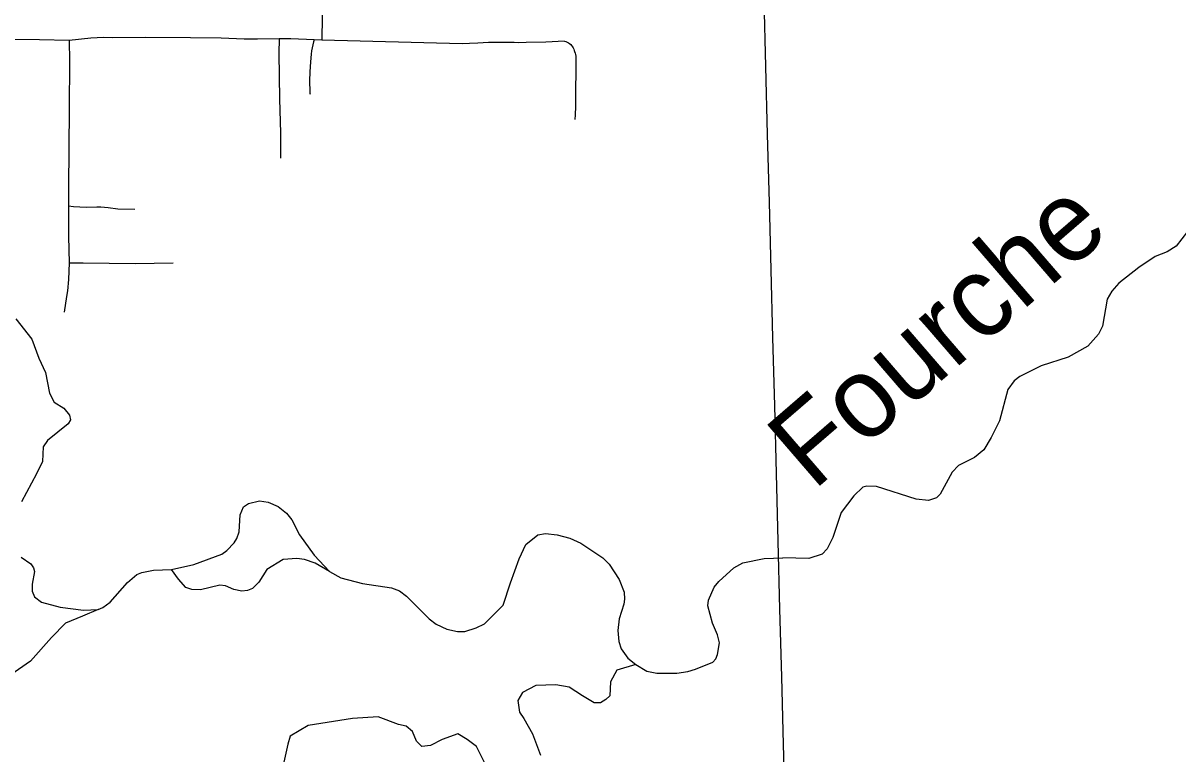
# Model space of a CAD drawing. Extents: x -19 to 366, y -4 to 359.
# Drawn here: x 148.706 to 149.853, y 186.743 to 187.469 of the extents above; entities that cross this region are included whole.
import ezdxf

# ---------------------------------------------------------------- set-up
doc = ezdxf.new("R2010")
doc.units = 0
for name, color, linetype in [('Level 33', 7, 'Continuous'), ('Level 35', 7, 'Continuous'), ('Level 60', 7, 'Continuous')]:
    doc.layers.add(name, color=color, linetype=linetype)

msp = doc.modelspace()

# ---------------------------------------------------------------- linework, layer by layer
at = {"layer": 'Level 33'}
for points in [[(149.0059, 187.7002), (149.0051, 187.6906), (149.0046, 187.6673), (149.0042, 187.6325), (149.0041, 187.5956), (149.0036, 187.5678), (149.0034, 187.5212), (149.0027, 187.4817), (149.0027, 187.4756), (149.0023, 187.4522)], [(148.7514, 187.4518), (148.7218, 187.4525), (148.6325, 187.4528)], [(148.7514, 187.4518), (148.7516, 187.4312), (148.7514, 187.3834), (148.7507, 187.3057), (148.7509, 187.2873)], [(148.9599, 187.4535), (148.9385, 187.4531), (148.9254, 187.4532), (148.9024, 187.454), (148.8719, 187.4543), (148.8268, 187.4546), (148.7943, 187.4545), (148.7855, 187.4546), (148.7728, 187.4539), (148.7514, 187.4518)], [(148.9599, 187.4535), (148.9596, 187.4392), (148.9604, 187.3936), (148.9614, 187.3601), (148.9612, 187.341), (148.9614, 187.3349)], [(148.9948, 187.4524), (148.9715, 187.4535), (148.9599, 187.4535)], [(148.9948, 187.4524), (148.9941, 187.4504), (148.9923, 187.4416), (148.9918, 187.4382), (148.9911, 187.4307), (148.9905, 187.4207), (148.9903, 187.4118), (148.9904, 187.4007), (148.9905, 187.3993), (148.9908, 187.3983)], [(149.0023, 187.4522), (148.9948, 187.4524)], [(149.2434, 187.451), (149.2249, 187.4502), (149.2053, 187.4497), (149.1981, 187.4494), (149.1934, 187.4497), (149.1806, 187.4499), (149.168, 187.4496), (149.1572, 187.4492), (149.1492, 187.4486), (149.1418, 187.4484), (149.0023, 187.4522)], [(149.2434, 187.451), (149.2447, 187.4507), (149.2461, 187.4501), (149.2473, 187.4495), (149.2485, 187.4487), (149.2496, 187.4478), (149.2505, 187.4467), (149.2514, 187.4456), (149.2521, 187.4444), (149.2527, 187.4431), (149.2532, 187.4418), (149.2535, 187.4407), (149.2541, 187.4392), (149.2545, 187.4377), (149.2547, 187.4361), (149.2548, 187.4345), (149.2548, 187.4329), (149.2547, 187.4325), (149.2546, 187.4189), (149.2546, 187.4178), (149.2543, 187.406), (149.2542, 187.3861), (149.2539, 187.378), (149.2536, 187.3732)], [(148.7509, 187.2873), (148.7509, 187.2572), (148.7513, 187.2309)], [(148.8166, 187.2839), (148.7999, 187.2844), (148.7903, 187.2857), (148.783, 187.2862), (148.7789, 187.2862), (148.7682, 187.2859), (148.7619, 187.2861), (148.7558, 187.2866), (148.7509, 187.2873)], [(148.7513, 187.2309), (148.7509, 187.2143), (148.7497, 187.2031), (148.7487, 187.1976), (148.7466, 187.1819)], [(148.7513, 187.2309), (148.7654, 187.231), (148.8169, 187.2304), (148.8546, 187.2308)]]:
    msp.add_lwpolyline(points, dxfattribs=at)
at = {"layer": 'Level 35'}
for points in [[(149.8624, 187.2622), (149.8509, 187.2475), (149.8421, 187.2418), (149.8302, 187.2372), (149.8139, 187.2264), (149.7941, 187.2108), (149.7871, 187.2027), (149.7823, 187.1948), (149.7777, 187.1679), (149.7738, 187.1601), (149.7631, 187.1483), (149.7438, 187.1374), (149.7168, 187.1285), (149.6956, 187.1182), (149.69, 187.1139), (149.6839, 187.105), (149.6754, 187.0741), (149.6672, 187.0576), (149.6598, 187.0453), (149.6507, 187.0377), (149.6349, 187.0296), (149.6284, 187.023), (149.6167, 187.0011), (149.6129, 186.9976), (149.605, 186.9948), (149.5927, 186.9962), (149.5532, 187.0087), (149.5436, 187.0091), (149.5398, 187.0083), (149.5307, 186.9995), (149.5183, 186.9829), (149.51, 186.9583), (149.5043, 186.9471), (149.4993, 186.9417), (149.4861, 186.9375), (149.4602, 186.938)], [(148.6983, 187.1752), (148.7144, 187.1551), (148.7213, 187.1363), (148.728, 187.1221), (148.7319, 187.1014), (148.7365, 187.0925), (148.746, 187.0867), (148.7517, 187.0797), (148.7528, 187.0751), (148.7506, 187.0712), (148.73, 187.0544), (148.7256, 187.0481), (148.7248, 187.0335), (148.7191, 187.0213), (148.7042, 186.9937)], [(148.7159, 186.9282), (148.7171, 186.9243), (148.7148, 186.9119), (148.7147, 186.9049), (148.717, 186.8994), (148.7238, 186.8939), (148.7426, 186.8889), (148.7658, 186.8859), (148.7802, 186.8867), (148.7848, 186.8887), (148.7923, 186.894), (148.8095, 186.9134), (148.8188, 186.9213), (148.8237, 186.9234), (148.8351, 186.9259), (148.8531, 186.9265), (148.8753, 186.9314), (148.9031, 186.9416), (148.908, 186.9452), (148.9152, 186.9528), (148.918, 186.9572), (148.9203, 186.9638), (148.9213, 186.9807), (148.9245, 186.9885), (148.9295, 186.9918), (148.9406, 186.9945), (148.949, 186.9934), (148.9589, 186.9891), (148.9674, 186.9825), (148.9726, 186.9758), (148.9801, 186.9607), (148.9948, 186.9408), (149.01, 186.9245), (149.0212, 186.9183), (149.0429, 186.9125), (149.0715, 186.9081), (149.0795, 186.9051), (149.0864, 186.9), (149.1089, 186.8775), (149.1159, 186.8722), (149.1267, 186.8671), (149.137, 186.8649), (149.1446, 186.8649), (149.1558, 186.8686), (149.1639, 186.8726), (149.1826, 186.8909), (149.1897, 186.9133), (149.1983, 186.9369), (149.2051, 186.9512), (149.217, 186.9607), (149.2246, 186.9621), (149.236, 186.9608), (149.2487, 186.9576), (149.2596, 186.9527), (149.2816, 186.938), (149.2879, 186.9316), (149.2977, 186.9165), (149.3027, 186.9038), (149.3031, 186.8971), (149.3023, 186.892), (149.2978, 186.8773), (149.2964, 186.8659), (149.2975, 186.8549), (149.2997, 186.8477), (149.3065, 186.8385), (149.3142, 186.8322), (149.3252, 186.8254), (149.3353, 186.8234), (149.355, 186.8235), (149.3658, 186.825)], [(148.7039, 186.9386), (148.7132, 186.9322), (148.7159, 186.9282)], [(149.01, 186.9245), (148.9959, 186.9326), (148.9851, 186.9362), (148.9777, 186.9375), (148.964, 186.9363), (148.9478, 186.9264), (148.9397, 186.9138), (148.9336, 186.9077), (148.9287, 186.9056), (148.923, 186.905), (148.915, 186.9065), (148.9067, 186.9102), (148.901, 186.911), (148.882, 186.9062), (148.8733, 186.9065), (148.8674, 186.9086), (148.86, 186.9169), (148.8531, 186.9265)], [(149.3658, 186.825), (149.3736, 186.8274), (149.3908, 186.8345), (149.3936, 186.8377), (149.3953, 186.8421), (149.3975, 186.8537), (149.3954, 186.8614), (149.3906, 186.873), (149.3858, 186.8904), (149.3865, 186.8959), (149.392, 186.9089), (149.3967, 186.9144), (149.4118, 186.928), (149.4207, 186.9329), (149.4416, 186.9372), (149.4602, 186.938)], [(148.7802, 186.8867), (148.7647, 186.8802), (148.7478, 186.8731), (148.7338, 186.859), (148.7129, 186.8354), (148.6934, 186.8218), (148.6773, 186.8172), (148.6701, 186.8149)], [(149.3142, 186.8322), (149.2953, 186.8266), (149.2891, 186.815), (149.2884, 186.8011), (149.2845, 186.7972), (149.2791, 186.7941), (149.2729, 186.7941), (149.2613, 186.8011), (149.2481, 186.8096), (149.2349, 186.8119), (149.2148, 186.8111), (149.2017, 186.8042), (149.197, 186.7964), (149.1986, 186.7848), (149.2032, 186.7786), (149.2117, 186.7631), (149.2195, 186.7422)], [(149.1699, 186.7228), (149.156, 186.7507), (149.1467, 186.7577), (149.1374, 186.7631), (149.1219, 186.7577), (149.1103, 186.7515), (149.1018, 186.7507), (149.0964, 186.7561), (149.0925, 186.7654), (149.0863, 186.7709), (149.0786, 186.7724), (149.0584, 186.7802), (149.0329, 186.7786), (148.9888, 186.7716), (148.971, 186.7608), (148.9686, 186.753), (148.9648, 186.7352)]]:
    msp.add_lwpolyline(points, dxfattribs=at)
at = {"layer": 'Level 60'}
for points in [[(154.1159, 1.8709), (153.9063, 10.4874), (153.696, 19.1041), (153.485, 27.7209), (153.2733, 36.3378), (153.0608, 44.9549), (152.8476, 53.5721), (152.6337, 62.1894), (152.419, 70.8069), (152.2036, 79.4245), (151.9875, 88.0422), (151.7707, 96.6601), (151.5531, 105.2782), (151.3348, 113.8963), (151.1158, 122.5147), (150.8961, 131.1331), (150.6757, 139.7517), (150.4545, 148.3704), (150.2326, 156.9893), (150.0101, 165.6083), (149.7867, 174.2275), (149.5627, 182.8468), (149.338, 191.4662), (149.1125, 200.0858), (148.8864, 208.7055), (148.6595, 217.3254), (148.4319, 225.9454), (148.2037, 234.5655), (147.9747, 243.1858), (147.745, 251.8063), (147.5146, 260.4269), (147.2835, 269.0476), (147.0517, 277.6685), (146.8191, 286.2895), (146.5859, 294.9106), (146.352, 303.5319), (146.1174, 312.1534), (145.8821, 320.775), (145.6461, 329.3967), (145.4094, 338.0186), (145.172, 346.6406)], [(0, 180.8999), (7.1228, 180.9044), (14.2457, 180.9176), (21.3685, 180.9397), (28.4912, 180.9706), (35.614, 181.0103), (42.7366, 181.0589), (49.8592, 181.1163), (56.9818, 181.1825), (64.1042, 181.2575), (71.2266, 181.3414), (78.3488, 181.4341), (85.4709, 181.5357), (92.5929, 181.646), (99.7147, 181.7652), (106.8364, 181.8933), (113.9579, 182.0301), (121.0793, 182.1758), (128.2005, 182.3303), (135.3214, 182.4936), (142.4422, 182.6658), (149.5627, 182.8468), (156.683, 183.0366), (163.8031, 183.2352), (170.9229, 183.4427), (178.0425, 183.659), (185.1617, 183.8841), (192.2807, 184.1181), (199.3994, 184.3608), (206.5178, 184.6124), (213.6359, 184.8728), (220.7537, 185.1421), (227.8711, 185.4201), (234.9881, 185.707), (242.1048, 186.0027), (249.2212, 186.3073), (256.3371, 186.6206), (263.4526, 186.9428), (270.5678, 187.2738), (277.6825, 187.6136), (284.7968, 187.9622), (291.9107, 188.3197), (299.0241, 188.6859), (306.1371, 189.061), (313.2495, 189.4449), (320.3615, 189.8377), (327.4731, 190.2392), (334.5841, 190.6495), (341.6946, 191.0687)]]:
    msp.add_spline(points, degree=3, dxfattribs=at)

# ---------------------------------------------------------------- texts
at = {"layer": 'Level 35'}
msp.add_text('Fourche', height=0.08, rotation=40.7987, dxfattribs=at).set_placement((149.4905, 187.0038))

doc.saveas('drawing.dxf')
